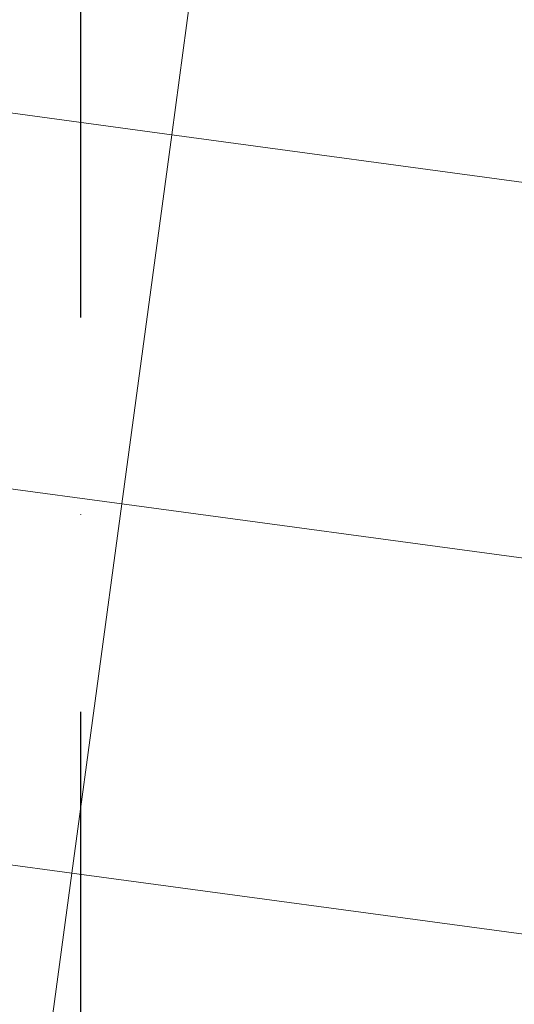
# Model space of a CAD drawing. Header units: millimetres. Extents: x -32221 to 212500, y 31663 to 93766.
# Tile 267 of 340: x 88969 to 89766, y 45884 to 47470. Entities that reach past the tile are written whole.
import ezdxf

# ---------------------------------------------------------------- set-up
doc = ezdxf.new("R2010")
doc.units = ezdxf.units.MM
doc.linetypes.add('DASHDOTX2', pattern=[50.8, 25.4, -12.7, 0, -12.7])
doc.layers.add('kasetony', color=42, linetype='Continuous', lineweight=5)
doc.layers.add('osie', color=250, linetype='Continuous')

msp = doc.modelspace()

# ---------------------------------------------------------------- linework, layer by layer
at = {"layer": 'kasetony'}
for p, q in [((89213.685, 47284.463), (89254.35, 47585.044)), ((89213.685, 47284.463), (89254.35, 47585.044)), ((89254.35, 47585.044), (89213.685, 47284.463)), ((89213.685, 47284.463), (88024.518, 47445.344)), ((88024.518, 47445.344), (89213.685, 47284.463)), ((89213.685, 47284.463), (88024.518, 47445.344)), ((89133.244, 46689.879), (89213.685, 47284.463)), ((89133.244, 46689.879), (89213.685, 47284.463)), ((89213.685, 47284.463), (89133.244, 46689.879)), ((90075.193, 47167.91), (89213.685, 47284.463)), ((89213.685, 47284.463), (90075.193, 47167.91)), ((90075.193, 47167.91), (89213.685, 47284.463)), ((87944.077, 46850.761), (89133.244, 46689.879)), ((89133.244, 46689.879), (87944.077, 46850.761)), ((89052.803, 46095.296), (89133.244, 46689.879)), ((89052.803, 46095.296), (89133.244, 46689.879)), ((89133.244, 46689.879), (89052.803, 46095.296)), ((89133.244, 46689.879), (90077.101, 46562.185)), ((90077.101, 46562.185), (89133.244, 46689.879)), ((89052.803, 46095.296), (87863.636, 46256.178)), ((87863.636, 46256.178), (89052.803, 46095.296)), ((89052.803, 46095.296), (87863.636, 46256.178)), ((88972.362, 45500.713), (89052.803, 46095.296)), ((88972.362, 45500.713), (89052.803, 46095.296)), ((89052.803, 46095.296), (88972.362, 45500.713)), ((90079.009, 45956.461), (89052.803, 46095.296)), ((89052.803, 46095.296), (90079.009, 45956.461)), ((90079.009, 45956.461), (89052.803, 46095.296))]:
    msp.add_line(p, q, dxfattribs=at)
at = {"layer": 'osie', "linetype": 'DASHDOTX2', "ltscale": 25}
msp.add_line((89067.244, 33019.002), (89067.244, 62730.045), dxfattribs=at)

doc.saveas('drawing.dxf')
